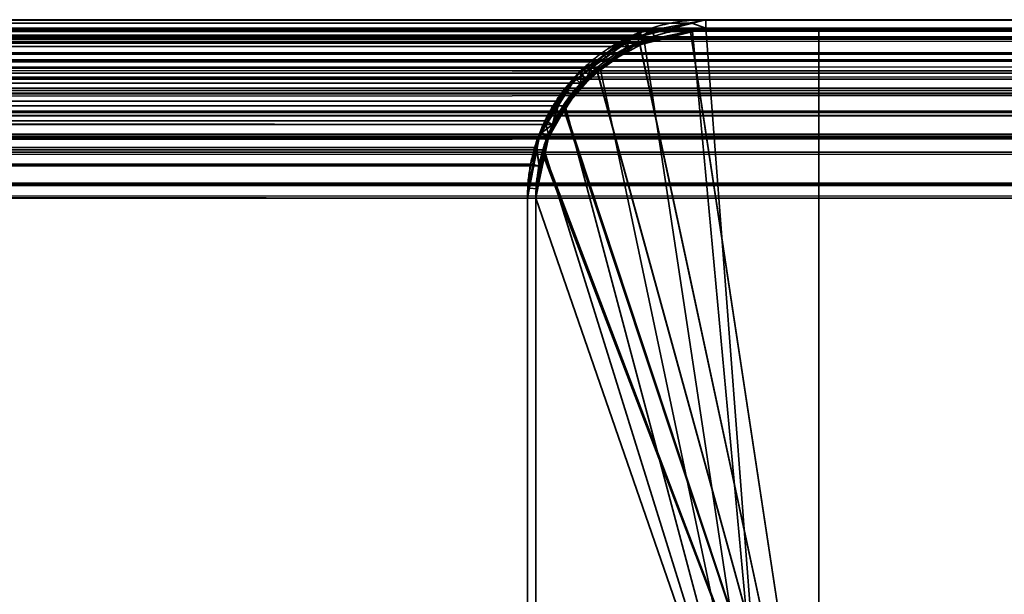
# Model space of a CAD drawing. Header units: millimetres. Extents: x -527 to 5177, y -116 to 161.
# Tile 989 of 1056: x 3412 to 3429, y 151 to 161. Entities that reach past the tile are written whole.
import ezdxf

# ---------------------------------------------------------------- set-up
doc = ezdxf.new("R2010")
doc.units = ezdxf.units.MM
doc.layers.add('151', color=7, linetype='Continuous', true_color=0xffffff)

# ---------------------------------------------------------------- blocks, each defined once
blk = doc.blocks.new('UG_SURFACE_250')
at = {"layer": '151', "color": 7, "linetype": 'Continuous', "lineweight": 35}
for points in [[(2521.45, 161.234, 2073.8), (3478.557, 161.293, 2073.807), (3477.65, 161.45, 2072.9)], [(3477.65, 161.45, 2072.9), (2522.35, 161.45, 2072.9), (2521.45, 161.234, 2073.8)], [(3477.65, 161.45, 2072.9), (3423.65, 161.45, 2018.9), (2576.35, 161.45, 2018.9), (2522.35, 161.45, 2072.9)], [(2576.597, 161.407, 2018.653), (2576.35, 161.45, 2018.9), (3423.65, 161.45, 2018.9)], [(3423.65, 161.45, 2018.9), (3423.406, 161.391, 2018.656), (2576.597, 161.407, 2018.653)], [(2577.408, 161.267, 2017.842), (2576.597, 161.407, 2018.653), (3423.406, 161.391, 2018.656)], [(2577.408, 161.267, 2017.842), (3423.406, 161.391, 2018.656), (3422.514, 161.178, 2017.764)], [(3423.65, 161.3, 2018.9), (3422.552, 161.037, 2017.802), (3422.514, 161.178, 2017.764), (3423.406, 161.391, 2018.656)], [(3423.406, 161.391, 2018.656), (3423.65, 161.45, 2018.9), (3423.65, 161.3, 2018.9)], [(3477.65, 161.3, 2072.9), (3423.65, 161.3, 2018.9), (3423.65, 161.45, 2018.9), (3477.65, 161.45, 2072.9)], [(2520.619, 160.878, 2074.631), (3479.38, 160.863, 2074.63), (3478.708, 161.267, 2073.958)], [(2520.922, 161.108, 2074.328), (2520.619, 160.878, 2074.631), (3478.708, 161.267, 2073.958)], [(2520.922, 161.108, 2074.328), (3478.708, 161.267, 2073.958), (3478.557, 161.293, 2073.807)], [(3478.557, 161.293, 2073.807), (2521.45, 161.234, 2073.8), (2520.922, 161.108, 2074.328)], [(2521.251, 161.037, 2073.998), (2522.35, 161.3, 2072.9), (3477.65, 161.3, 2072.9)], [(3477.65, 161.3, 2072.9), (3478.657, 161.126, 2073.907), (2521.251, 161.037, 2073.998)], [(3477.65, 161.3, 2072.9), (2522.35, 161.3, 2072.9), (2576.35, 161.3, 2018.9), (3423.65, 161.3, 2018.9)], [(3423.65, 161.3, 2018.9), (2576.35, 161.3, 2018.9), (2577.357, 161.126, 2017.893)], [(2577.357, 161.126, 2017.893), (3422.552, 161.037, 2017.802), (3423.65, 161.3, 2018.9)], [(3422.514, 161.178, 2017.764), (2577.489, 161.219, 2017.761), (2577.408, 161.267, 2017.842)], [(2577.489, 161.219, 2017.761), (3422.514, 161.178, 2017.764), (3422.222, 161.108, 2017.472)], [(3422.222, 161.108, 2017.472), (2578.314, 160.723, 2016.936), (2577.489, 161.219, 2017.761)], [(3479.671, 160.517, 2074.921), (2520.99, 160.974, 2074.26), (2521.251, 161.037, 2073.998)], [(3478.657, 161.126, 2073.907), (3478.75, 161.07, 2074), (2521.251, 161.037, 2073.998)], [(2521.251, 161.037, 2073.998), (3478.75, 161.07, 2074), (3479.671, 160.517, 2074.921)], [(2577.357, 161.126, 2017.893), (2577.45, 161.07, 2017.8), (3422.552, 161.037, 2017.802)], [(3422.29, 160.974, 2017.54), (2577.45, 161.07, 2017.8), (2578.371, 160.517, 2016.879)], [(3422.29, 160.974, 2017.54), (3422.552, 161.037, 2017.802), (2577.45, 161.07, 2017.8)], [(3422.222, 161.108, 2017.472), (3421.693, 160.706, 2016.943), (2578.314, 160.723, 2016.936)], [(3421.693, 160.706, 2016.943), (3422.222, 161.108, 2017.472), (3422.29, 160.974, 2017.54), (3421.534, 160.4, 2016.784)], [(3422.552, 161.037, 2017.802), (3422.29, 160.974, 2017.54), (3422.222, 161.108, 2017.472), (3422.514, 161.178, 2017.764)], [(3479.38, 160.863, 2074.63), (2520.619, 160.878, 2074.631), (2520.029, 160.43, 2075.221)], [(2520.029, 160.43, 2075.221), (3479.772, 160.628, 2075.022), (3479.38, 160.863, 2074.63)], [(3479.762, 160.402, 2075.012), (2520.234, 160.4, 2075.016), (2520.99, 160.974, 2074.26)], [(3479.671, 160.517, 2074.921), (3479.762, 160.402, 2075.012), (2520.99, 160.974, 2074.26)], [(2578.371, 160.517, 2016.879), (3421.534, 160.4, 2016.784), (3422.29, 160.974, 2017.54)], [(2578.472, 160.628, 2016.778), (2578.314, 160.723, 2016.936), (3421.693, 160.706, 2016.943)], [(2578.472, 160.628, 2016.778), (3421.693, 160.706, 2016.943), (3421.329, 160.43, 2016.579)], [(3421.534, 160.4, 2016.784), (3421.329, 160.43, 2016.579), (3421.693, 160.706, 2016.943)], [(2520.029, 160.43, 2075.221), (3480.087, 160.232, 2075.337), (3479.772, 160.628, 2075.022)], [(2578.371, 160.517, 2016.879), (2578.462, 160.402, 2016.788), (3421.534, 160.4, 2016.784)], [(3421.329, 160.43, 2016.579), (2578.959, 160.016, 2016.29), (2578.472, 160.628, 2016.778)], [(2520.029, 160.43, 2075.221), (2519.907, 160.249, 2075.343), (3480.087, 160.232, 2075.337)], [(3480.263, 159.773, 2075.514), (2520.14, 160.329, 2075.11), (2520.234, 160.4, 2075.016)], [(2520.234, 160.4, 2075.016), (3479.762, 160.402, 2075.012), (3480.263, 159.773, 2075.514)], [(2578.462, 160.402, 2016.788), (3420.946, 159.599, 2016.196), (3421.44, 160.329, 2016.69)], [(3420.946, 159.599, 2016.196), (2578.462, 160.402, 2016.788), (2578.964, 159.773, 2016.286)], [(3421.44, 160.329, 2016.69), (3421.534, 160.4, 2016.784), (2578.462, 160.402, 2016.788)], [(3421.329, 160.43, 2016.579), (3421.046, 160.011, 2016.296), (2578.959, 160.016, 2016.29)], [(3421.046, 160.011, 2016.296), (3421.329, 160.43, 2016.579), (3421.44, 160.329, 2016.69), (3420.946, 159.599, 2016.196)], [(3421.534, 160.4, 2016.784), (3421.44, 160.329, 2016.69), (3421.329, 160.43, 2016.579)], [(3480.087, 160.232, 2075.337), (2519.907, 160.249, 2075.343), (2519.511, 159.664, 2075.739)], [(2519.511, 159.664, 2075.739), (3480.394, 159.847, 2075.644), (3480.087, 160.232, 2075.337)], [(2519.646, 159.599, 2075.604), (2520.14, 160.329, 2075.11), (3480.263, 159.773, 2075.514)], [(2579.094, 159.847, 2016.156), (2578.959, 160.016, 2016.29), (3421.046, 160.011, 2016.296)], [(2579.094, 159.847, 2016.156), (3421.046, 160.011, 2016.296), (3420.811, 159.664, 2016.061)], [(3420.946, 159.599, 2016.196), (3420.811, 159.664, 2016.061), (3421.046, 160.011, 2016.296)], [(2519.433, 159.428, 2075.817), (3480.567, 159.425, 2075.817), (3480.394, 159.847, 2075.644)], [(2519.511, 159.664, 2075.739), (2519.433, 159.428, 2075.817), (3480.394, 159.847, 2075.644)], [(3420.811, 159.664, 2016.061), (2579.358, 159.202, 2015.892), (2579.094, 159.847, 2016.156)], [(3480.263, 159.773, 2075.514), (2519.577, 159.391, 2075.673), (2519.646, 159.599, 2075.604)], [(3480.263, 159.773, 2075.514), (3480.422, 159.386, 2075.672), (2519.577, 159.391, 2075.673)], [(2578.964, 159.773, 2016.286), (3420.877, 159.391, 2016.127), (3420.946, 159.599, 2016.196)], [(2578.964, 159.773, 2016.286), (2579.122, 159.386, 2016.128), (3420.877, 159.391, 2016.127)], [(3420.811, 159.664, 2016.061), (3420.655, 159.193, 2015.905), (2579.358, 159.202, 2015.892)], [(3420.877, 159.391, 2016.127), (3420.705, 158.871, 2015.955), (3420.655, 159.193, 2015.905), (3420.811, 159.664, 2016.061)], [(3420.811, 159.664, 2016.061), (3420.946, 159.599, 2016.196), (3420.877, 159.391, 2016.127)], [(3480.567, 159.425, 2075.817), (2519.433, 159.428, 2075.817), (2519.258, 158.9, 2075.992)], [(2519.258, 158.9, 2075.992), (3480.69, 159.124, 2075.94), (3480.567, 159.425, 2075.817)], [(2519.405, 158.871, 2075.845), (2519.577, 159.391, 2075.673), (3480.422, 159.386, 2075.672)], [(3480.422, 159.386, 2075.672), (3480.546, 159.085, 2075.795), (2519.405, 158.871, 2075.845)], [(3420.705, 158.871, 2015.955), (3420.877, 159.391, 2016.127), (2579.122, 159.386, 2016.128)], [(3420.705, 158.871, 2015.955), (2579.122, 159.386, 2016.128), (2579.246, 159.085, 2016.005)], [(2519.258, 158.9, 2075.992), (3480.767, 158.544, 2076.017), (3480.69, 159.124, 2075.94)], [(2579.39, 159.124, 2015.86), (2579.358, 159.202, 2015.892), (3420.655, 159.193, 2015.905)], [(2579.39, 159.124, 2015.86), (3420.655, 159.193, 2015.905), (3420.557, 158.9, 2015.808)], [(3420.557, 158.9, 2015.808), (2579.5, 158.3, 2015.75), (2579.39, 159.124, 2015.86)], [(3420.705, 158.871, 2015.955), (3420.557, 158.9, 2015.808), (3420.655, 159.193, 2015.905)], [(3480.546, 159.085, 2075.795), (3480.65, 158.3, 2075.9), (2519.405, 158.871, 2075.845)], [(2579.246, 159.085, 2016.005), (3420.65, 158.3, 2015.9), (3420.705, 158.871, 2015.955)], [(2579.246, 159.085, 2016.005), (2579.35, 158.3, 2015.9), (3420.65, 158.3, 2015.9)], [(2519.258, 158.9, 2075.992), (2519.224, 158.548, 2076.026), (3480.767, 158.544, 2076.017)], [(3480.65, 158.3, 2075.9), (2519.35, 158.3, 2075.9), (2519.405, 158.871, 2075.845)], [(3420.557, 158.9, 2015.808), (3420.5, 158.3, 2015.75), (2579.5, 158.3, 2015.75)], [(3420.5, 158.3, 2015.75), (3420.557, 158.9, 2015.808), (3420.705, 158.871, 2015.955), (3420.65, 158.3, 2015.9)], [(3480.767, 158.544, 2076.017), (2519.224, 158.548, 2076.026), (2519.2, 158.3, 2076.05)], [(2519.2, 158.3, 2076.05), (3480.8, 158.3, 2076.05), (3480.767, 158.544, 2076.017)], [(2519.2, 158.3, 2076.05), (2519.2, 142.45, 2076.05), (3480.8, 142.45, 2076.05), (3480.8, 158.3, 2076.05)], [(3480.65, 158.3, 2075.9), (3480.65, 142.45, 2075.9), (2519.35, 142.45, 2075.9), (2519.35, 158.3, 2075.9)], [(3420.65, 120.3, 2015.9), (3420.65, 158.3, 2015.9), (2579.35, 158.3, 2015.9), (2579.35, 120.3, 2015.9)], [(2579.5, 120.3, 2015.75), (2579.5, 158.3, 2015.75), (3420.5, 158.3, 2015.75), (3420.5, 120.3, 2015.75)], [(3420.65, 158.3, 2015.9), (3420.65, 120.3, 2015.9), (3420.5, 120.3, 2015.75), (3420.5, 158.3, 2015.75)]]:
    blk.add_3dface(points, dxfattribs=at)
blk = doc.blocks.new('UG_SURFACE_251')
at = {"layer": '151', "color": 14, "linetype": 'Continuous', "lineweight": 35}
for points in [[(2574.35, 161.3, 2020.9), (2574.35, 146.3, 2020.9), (3425.65, 146.3, 2020.9), (3425.65, 161.3, 2020.9)], [(3425.65, 161.3, 2020.9), (3423.65, 161.3, 2018.9), (2576.35, 161.3, 2018.9), (2574.35, 161.3, 2020.9)], [(2576.586, 161.259, 2018.665), (2576.35, 161.3, 2018.9), (3423.65, 161.3, 2018.9)], [(3423.65, 161.3, 2018.9), (3423.417, 161.244, 2018.667), (2576.586, 161.259, 2018.665)], [(2577.357, 161.126, 2017.893), (2576.586, 161.259, 2018.665), (3423.417, 161.244, 2018.667)], [(2577.357, 161.126, 2017.893), (3423.417, 161.244, 2018.667), (3422.568, 161.041, 2017.818)], [(3424.8, 146.3, 2020.05), (3422.568, 161.041, 2017.818), (3423.417, 161.244, 2018.667)], [(3424.8, 146.3, 2020.05), (3423.417, 161.244, 2018.667), (3423.65, 161.3, 2018.9)], [(3423.65, 161.3, 2018.9), (3425.65, 161.3, 2020.9), (3425.65, 146.3, 2020.9), (3424.8, 146.3, 2020.05)], [(3422.568, 161.041, 2017.818), (2577.435, 161.08, 2017.816), (2577.357, 161.126, 2017.893)], [(2577.435, 161.08, 2017.816), (3422.568, 161.041, 2017.818), (3422.29, 160.974, 2017.54)], [(3422.29, 160.974, 2017.54), (2578.221, 160.607, 2017.029), (2577.435, 161.08, 2017.816)], [(3421.786, 160.591, 2017.036), (3422.29, 160.974, 2017.54), (3422.568, 161.041, 2017.818), (3424.8, 146.3, 2020.05)], [(3422.29, 160.974, 2017.54), (3421.786, 160.591, 2017.036), (2578.221, 160.607, 2017.029)], [(2578.371, 160.517, 2016.879), (2578.221, 160.607, 2017.029), (3421.786, 160.591, 2017.036)], [(2578.371, 160.517, 2016.879), (3421.786, 160.591, 2017.036), (3421.44, 160.329, 2016.69)], [(3421.44, 160.329, 2016.69), (2578.835, 159.934, 2016.415), (2578.371, 160.517, 2016.879)], [(3421.17, 159.93, 2016.42), (3421.44, 160.329, 2016.69), (3421.786, 160.591, 2017.036), (3424.8, 146.3, 2020.05)], [(3421.44, 160.329, 2016.69), (3421.17, 159.93, 2016.42), (2578.835, 159.934, 2016.415)], [(2578.964, 159.773, 2016.286), (2578.835, 159.934, 2016.415), (3421.17, 159.93, 2016.42)], [(2578.964, 159.773, 2016.286), (3421.17, 159.93, 2016.42), (3420.946, 159.599, 2016.196)], [(3420.797, 159.15, 2016.047), (3420.946, 159.599, 2016.196), (3421.17, 159.93, 2016.42), (3424.8, 146.3, 2020.05)], [(3420.946, 159.599, 2016.196), (2579.215, 159.159, 2016.035), (2578.964, 159.773, 2016.286)], [(3420.946, 159.599, 2016.196), (3420.797, 159.15, 2016.047), (2579.215, 159.159, 2016.035)], [(2579.246, 159.085, 2016.005), (2579.215, 159.159, 2016.035), (3420.797, 159.15, 2016.047)], [(2579.246, 159.085, 2016.005), (3420.797, 159.15, 2016.047), (3420.705, 158.871, 2015.955)], [(3424.8, 146.3, 2020.05), (3420.65, 158.3, 2015.9), (3420.705, 158.871, 2015.955), (3420.797, 159.15, 2016.047)], [(3420.705, 158.871, 2015.955), (2579.35, 158.3, 2015.9), (2579.246, 159.085, 2016.005)], [(3420.705, 158.871, 2015.955), (3420.65, 158.3, 2015.9), (2579.35, 158.3, 2015.9)], [(2579.35, 120.15, 2015.9), (2579.35, 158.3, 2015.9), (3420.65, 158.3, 2015.9), (3420.65, 120.15, 2015.9)], [(3420.65, 120.15, 2015.9), (3420.65, 158.3, 2015.9), (3424.8, 146.3, 2020.05)]]:
    blk.add_3dface(points, dxfattribs=at)
blk = doc.blocks.new('UG_SURFACE_252')
at = {"layer": '151', "color": 14, "linetype": 'Continuous', "lineweight": 35}
for points in [[(2521.493, 161.095, 2073.757), (3478.514, 161.151, 2073.764), (3477.65, 161.3, 2072.9)], [(3477.65, 161.3, 2072.9), (2522.35, 161.3, 2072.9), (2521.493, 161.095, 2073.757)], [(3477.65, 161.3, 2072.9), (3475.65, 161.3, 2070.9), (2524.35, 161.3, 2070.9), (2522.35, 161.3, 2072.9)], [(3475.65, 142.45, 2070.9), (2524.35, 142.45, 2070.9), (2524.35, 161.3, 2070.9), (3475.65, 161.3, 2070.9)], [(2520.702, 160.755, 2074.548), (3479.298, 160.741, 2074.548), (3478.657, 161.126, 2073.907)], [(2520.99, 160.974, 2074.26), (2520.702, 160.755, 2074.548), (3478.657, 161.126, 2073.907)], [(2520.99, 160.974, 2074.26), (3478.657, 161.126, 2073.907), (3478.514, 161.151, 2073.764)], [(3478.514, 161.151, 2073.764), (2521.493, 161.095, 2073.757), (2520.99, 160.974, 2074.26)], [(3479.298, 160.741, 2074.548), (2520.702, 160.755, 2074.548), (2520.14, 160.329, 2075.11)], [(2520.14, 160.329, 2075.11), (3479.671, 160.517, 2074.921), (3479.298, 160.741, 2074.548)], [(2520.14, 160.329, 2075.11), (3479.971, 160.14, 2075.221), (3479.671, 160.517, 2074.921)], [(2520.14, 160.329, 2075.11), (2520.023, 160.156, 2075.227), (3479.971, 160.14, 2075.221)], [(3479.971, 160.14, 2075.221), (2520.023, 160.156, 2075.227), (2519.646, 159.599, 2075.604)], [(2519.646, 159.599, 2075.604), (3480.263, 159.773, 2075.514), (3479.971, 160.14, 2075.221)], [(2519.572, 159.375, 2075.678), (3480.428, 159.371, 2075.678), (3480.263, 159.773, 2075.514)], [(2519.646, 159.599, 2075.604), (2519.572, 159.375, 2075.678), (3480.263, 159.773, 2075.514)], [(3480.428, 159.371, 2075.678), (2519.572, 159.375, 2075.678), (2519.405, 158.871, 2075.845)], [(2519.405, 158.871, 2075.845), (3480.546, 159.085, 2075.795), (3480.428, 159.371, 2075.678)], [(2519.405, 158.871, 2075.845), (3480.619, 158.533, 2075.869), (3480.546, 159.085, 2075.795)], [(2519.405, 158.871, 2075.845), (2519.373, 158.536, 2075.877), (3480.619, 158.533, 2075.869)], [(3480.619, 158.533, 2075.869), (2519.373, 158.536, 2075.877), (2519.35, 158.3, 2075.9)], [(2519.35, 158.3, 2075.9), (3480.65, 158.3, 2075.9), (3480.619, 158.533, 2075.869)], [(2519.35, 158.3, 2075.9), (2519.35, 142.45, 2075.9), (3480.65, 142.45, 2075.9), (3480.65, 158.3, 2075.9)]]:
    blk.add_3dface(points, dxfattribs=at)
blk = doc.blocks.new('UG_SURFACE_253')
at = {"layer": '151', "color": 41, "linetype": 'Continuous', "lineweight": 35}
for points in [[(2524.35, 161.3, 2070.9), (2524.35, 146.3, 2070.9), (3475.65, 146.3, 2070.9), (3475.65, 161.3, 2070.9)], [(3475.65, 161.3, 2070.9), (3425.65, 161.3, 2020.9), (2574.35, 161.3, 2020.9), (2524.35, 161.3, 2070.9)], [(2574.35, 146.3, 2020.9), (2574.35, 161.3, 2020.9), (3425.65, 161.3, 2020.9), (3425.65, 146.3, 2020.9)], [(3425.65, 161.3, 2020.9), (3475.65, 161.3, 2070.9), (3475.65, 146.3, 2070.9), (3425.65, 146.3, 2020.9)]]:
    blk.add_3dface(points, dxfattribs=at)
blk = doc.blocks.new('UG_SURFACE_254')
at = {"layer": '151', "color": 14, "linetype": 'Continuous', "lineweight": 35}
for points in [[(3425.65, 146.3, -5.75), (3422.482, 161.059, -5.75), (3422.502, 161.072, -5.75), (3423.38, 161.246, -5.75)], [(3423.38, 161.246, -5.75), (3422.502, 161.072, -5.75), (3422.488, 161.003, 2017.738)], [(3422.488, 161.003, 2017.738), (3423.379, 161.231, 2018.629), (3423.38, 161.246, -5.75)], [(3423.379, 161.231, 2018.629), (3422.488, 161.003, 2017.738), (3425.65, 146.3, 2020.9)], [(3423.65, 161.3, -5.75), (3423.38, 161.246, -5.75), (3423.379, 161.231, 2018.629)], [(3423.379, 161.231, 2018.629), (3423.65, 161.3, 2018.9), (3423.65, 161.3, -5.75)], [(3425.65, 146.3, 2020.9), (3425.65, 161.3, 2020.9), (3423.65, 161.3, 2018.9), (3423.379, 161.231, 2018.629)], [(3423.38, 161.246, -5.75), (3423.65, 161.3, -5.75), (3425.65, 161.3, -5.75), (3425.65, 146.3, -5.75)], [(3425.65, 161.3, 2020.9), (3425.65, 161.3, -5.75), (3423.65, 161.3, -5.75), (3423.65, 161.3, 2018.9)], [(3425.65, 161.3, 2020.9), (3425.65, 146.3, 2020.9), (3425.65, 146.3, -5.75), (3425.65, 161.3, -5.75)], [(3422.482, 161.059, -5.75), (3421.729, 160.555, -5.75), (3421.737, 160.521, 2016.987)], [(3421.729, 160.555, -5.75), (3422.482, 161.059, -5.75), (3425.65, 146.3, -5.75)], [(3421.737, 160.521, 2016.987), (3422.211, 160.933, 2017.461), (3422.482, 161.059, -5.75)], [(3422.211, 160.933, 2017.461), (3422.488, 161.003, 2017.738), (3422.482, 161.059, -5.75)], [(3422.502, 161.072, -5.75), (3422.482, 161.059, -5.75), (3422.488, 161.003, 2017.738)], [(3425.65, 146.3, 2020.9), (3422.488, 161.003, 2017.738), (3422.211, 160.933, 2017.461), (3421.737, 160.521, 2016.987)], [(3421.729, 160.555, -5.75), (3421.529, 160.421, -5.75), (3421.136, 159.882, 2016.386)], [(3421.136, 159.882, 2016.386), (3421.248, 160.097, 2016.498), (3421.729, 160.555, -5.75)], [(3421.737, 160.521, 2016.987), (3421.248, 160.097, 2016.498), (3421.136, 159.882, 2016.386), (3425.65, 146.3, 2020.9)], [(3421.162, 159.873, -5.75), (3421.529, 160.421, -5.75), (3421.729, 160.555, -5.75), (3425.65, 146.3, -5.75)], [(3421.248, 160.097, 2016.498), (3421.737, 160.521, 2016.987), (3421.729, 160.555, -5.75)], [(3421.529, 160.421, -5.75), (3421.162, 159.873, -5.75), (3421.136, 159.882, 2016.386)], [(3425.65, 146.3, 2020.9), (3421.136, 159.882, 2016.386), (3420.799, 159.232, 2016.048), (3420.774, 159.077, 2016.024)], [(3420.799, 159.232, 2016.048), (3421.136, 159.882, 2016.386), (3421.162, 159.873, -5.75)], [(3420.799, 159.232, 2016.048), (3421.162, 159.873, -5.75), (3420.878, 159.448, -5.75)], [(3420.804, 159.073, -5.75), (3420.878, 159.448, -5.75), (3421.162, 159.873, -5.75), (3425.65, 146.3, -5.75)], [(3420.878, 159.448, -5.75), (3420.804, 159.073, -5.75), (3420.774, 159.077, 2016.024)], [(3420.774, 159.077, 2016.024), (3420.799, 159.232, 2016.048), (3420.878, 159.448, -5.75)], [(3420.65, 158.3, 2015.9), (3420.774, 159.077, 2016.024), (3420.804, 159.073, -5.75)], [(3420.774, 159.077, 2016.024), (3420.65, 158.3, 2015.9), (3424.8, 146.3, 2020.05), (3425.65, 146.3, 2020.9)], [(3420.804, 159.073, -5.75), (3420.65, 158.3, -5.75), (3420.65, 158.3, 2015.9)], [(3425.65, 146.3, -5.75), (3424.8, 146.3, -5.75), (3420.65, 158.3, -5.75), (3420.804, 159.073, -5.75)], [(3420.65, 120.15, 2015.9), (3420.65, 158.3, 2015.9), (3420.65, 158.3, -5.75), (3420.65, 120.15, -5.75)], [(3420.65, 120.15, -5.75), (3420.65, 158.3, -5.75), (3424.8, 146.3, -5.75)], [(3424.8, 146.3, 2020.05), (3420.65, 158.3, 2015.9), (3420.65, 120.15, 2015.9)]]:
    blk.add_3dface(points, dxfattribs=at)
blk = doc.blocks.new('UG_SURFACE_255')
at = {"layer": '151', "color": 7, "linetype": 'Continuous', "lineweight": 35}
for points in [[(3422.552, 161.037, 2017.802), (3423.65, 161.3, 2018.9), (3423.65, 161.45, 2018.9), (3422.5, 161.156, 2017.75)], [(3423.65, 161.45, -5.75), (3422.704, 161.263, -5.75), (3422.5, 161.156, 2017.75)], [(3422.5, 161.156, 2017.75), (3423.65, 161.45, 2018.9), (3423.65, 161.45, -5.75)], [(3423.65, 161.3, -5.75), (3422.751, 161.114, -5.75), (3422.704, 161.263, -5.75), (3423.65, 161.45, -5.75)], [(3477.65, 161.45, 2072.9), (3477.65, 161.45, -5.75), (3423.65, 161.45, -5.75), (3423.65, 161.45, 2018.9)], [(3423.65, 161.45, -5.75), (3477.65, 161.45, -5.75), (3477.65, 161.3, -5.75), (3423.65, 161.3, -5.75)], [(3477.65, 161.45, 2072.9), (3423.65, 161.45, 2018.9), (3423.65, 161.3, 2018.9), (3477.65, 161.3, 2072.9)], [(3422.492, 161.221, -5.75), (3422.451, 161.213, -5.75), (3421.449, 160.466, 2016.699)], [(3421.449, 160.466, 2016.699), (3422.139, 161.064, 2017.39), (3422.492, 161.221, -5.75)], [(3422.451, 161.213, -5.75), (3421.864, 160.822, -5.75), (3421.449, 160.466, 2016.699)], [(3422.47, 161.055, -5.75), (3421.948, 160.704, -5.75), (3421.864, 160.822, -5.75), (3422.451, 161.213, -5.75)], [(3422.139, 161.064, 2017.39), (3422.5, 161.156, 2017.75), (3422.492, 161.221, -5.75)], [(3422.549, 161.072, -5.75), (3422.47, 161.055, -5.75), (3422.451, 161.213, -5.75), (3422.492, 161.221, -5.75)], [(3422.492, 161.221, -5.75), (3422.704, 161.263, -5.75), (3422.751, 161.114, -5.75), (3422.549, 161.072, -5.75)], [(3422.704, 161.263, -5.75), (3422.492, 161.221, -5.75), (3422.5, 161.156, 2017.75)], [(3422.751, 161.114, -5.75), (3423.65, 161.3, 2018.9), (3422.552, 161.037, 2017.802)], [(3422.751, 161.114, -5.75), (3423.65, 161.3, -5.75), (3423.65, 161.3, 2018.9)], [(3477.65, 161.3, 2072.9), (3423.65, 161.3, 2018.9), (3423.65, 161.3, -5.75), (3477.65, 161.3, -5.75)], [(3421.536, 160.402, 2016.786), (3422.29, 160.974, 2017.54), (3422.139, 161.064, 2017.39), (3421.449, 160.466, 2016.699)], [(3421.948, 160.704, -5.75), (3422.47, 161.055, -5.75), (3422.552, 161.037, 2017.802)], [(3421.948, 160.704, -5.75), (3422.552, 161.037, 2017.802), (3422.29, 160.974, 2017.54)], [(3422.5, 161.156, 2017.75), (3422.139, 161.064, 2017.39), (3422.29, 160.974, 2017.54), (3422.552, 161.037, 2017.802)], [(3422.47, 161.055, -5.75), (3422.549, 161.072, -5.75), (3422.552, 161.037, 2017.802)], [(3422.552, 161.037, 2017.802), (3422.549, 161.072, -5.75), (3422.751, 161.114, -5.75)], [(3422.29, 160.974, 2017.54), (3421.529, 160.421, -5.75), (3421.948, 160.704, -5.75)], [(3422.29, 160.974, 2017.54), (3421.536, 160.402, 2016.786), (3421.529, 160.421, -5.75)], [(3421.423, 160.527, -5.75), (3421.864, 160.822, -5.75), (3421.948, 160.704, -5.75), (3421.529, 160.421, -5.75)], [(3421.864, 160.822, -5.75), (3421.423, 160.527, -5.75), (3421.449, 160.466, 2016.699)], [(3421.423, 160.527, -5.75), (3421.199, 160.185, -5.75), (3420.74, 159.44, 2015.99)], [(3420.74, 159.44, 2015.99), (3421.128, 160.187, 2016.378), (3421.423, 160.527, -5.75)], [(3421.128, 160.187, 2016.378), (3421.449, 160.466, 2016.699), (3421.423, 160.527, -5.75)], [(3421.529, 160.421, -5.75), (3421.316, 160.095, -5.75), (3421.199, 160.185, -5.75), (3421.423, 160.527, -5.75)], [(3420.946, 159.599, 2016.196), (3421.44, 160.329, 2016.69), (3421.449, 160.466, 2016.699), (3421.128, 160.187, 2016.378)], [(3421.316, 160.095, -5.75), (3421.529, 160.421, -5.75), (3421.536, 160.402, 2016.786)], [(3421.316, 160.095, -5.75), (3421.536, 160.402, 2016.786), (3421.44, 160.329, 2016.69)], [(3421.449, 160.466, 2016.699), (3421.44, 160.329, 2016.69), (3421.536, 160.402, 2016.786)], [(3420.723, 159.458, -5.75), (3421.199, 160.185, -5.75), (3421.316, 160.095, -5.75), (3420.864, 159.402, -5.75)], [(3421.199, 160.185, -5.75), (3420.723, 159.458, -5.75), (3420.74, 159.44, 2015.99)], [(3421.128, 160.187, 2016.378), (3420.74, 159.44, 2015.99), (3420.946, 159.599, 2016.196)], [(3421.44, 160.329, 2016.69), (3420.864, 159.402, -5.75), (3421.316, 160.095, -5.75)], [(3421.44, 160.329, 2016.69), (3420.946, 159.599, 2016.196), (3420.864, 159.402, -5.75)], [(3420.877, 159.393, 2016.128), (3420.946, 159.599, 2016.196), (3420.74, 159.44, 2015.99)], [(3420.946, 159.599, 2016.196), (3420.877, 159.393, 2016.128), (3420.864, 159.402, -5.75)], [(3420.723, 159.458, -5.75), (3420.717, 159.45, -5.75), (3420.5, 158.3, 2015.75)], [(3420.5, 158.3, 2015.75), (3420.656, 159.279, 2015.906), (3420.723, 159.458, -5.75)], [(3420.5, 158.3, 2015.75), (3420.717, 159.45, -5.75), (3420.704, 159.379, -5.75)], [(3420.704, 159.379, -5.75), (3420.532, 158.472, -5.75), (3420.5, 158.3, 2015.75)], [(3420.847, 159.327, -5.75), (3420.681, 158.463, -5.75), (3420.532, 158.472, -5.75), (3420.704, 159.379, -5.75)], [(3420.656, 159.279, 2015.906), (3420.74, 159.44, 2015.99), (3420.723, 159.458, -5.75)], [(3420.74, 159.44, 2015.99), (3420.656, 159.279, 2015.906), (3420.705, 158.871, 2015.955), (3420.877, 159.393, 2016.128)], [(3420.877, 159.393, 2016.128), (3420.681, 158.463, -5.75), (3420.847, 159.327, -5.75)], [(3420.681, 158.463, -5.75), (3420.877, 159.393, 2016.128), (3420.705, 158.871, 2015.955)], [(3420.86, 159.396, -5.75), (3420.847, 159.327, -5.75), (3420.704, 159.379, -5.75), (3420.717, 159.45, -5.75)], [(3420.86, 159.396, -5.75), (3420.717, 159.45, -5.75), (3420.723, 159.458, -5.75)], [(3420.864, 159.402, -5.75), (3420.86, 159.396, -5.75), (3420.723, 159.458, -5.75)], [(3420.847, 159.327, -5.75), (3420.86, 159.396, -5.75), (3420.877, 159.393, 2016.128)], [(3420.86, 159.396, -5.75), (3420.864, 159.402, -5.75), (3420.877, 159.393, 2016.128)], [(3420.65, 158.3, 2015.9), (3420.705, 158.871, 2015.955), (3420.656, 159.279, 2015.906), (3420.5, 158.3, 2015.75)], [(3420.705, 158.871, 2015.955), (3420.65, 158.3, -5.75), (3420.681, 158.463, -5.75)], [(3420.705, 158.871, 2015.955), (3420.65, 158.3, 2015.9), (3420.65, 158.3, -5.75)], [(3420.681, 158.463, -5.75), (3420.65, 158.3, -5.75), (3420.5, 158.3, -5.75), (3420.532, 158.472, -5.75)], [(3420.532, 158.472, -5.75), (3420.5, 158.3, -5.75), (3420.5, 158.3, 2015.75)], [(3420.5, 158.3, 2015.75), (3420.5, 120.3, 2015.75), (3420.65, 120.3, 2015.9), (3420.65, 158.3, 2015.9)], [(3420.5, 120.3, -5.75), (3420.5, 158.3, -5.75), (3420.65, 158.3, -5.75), (3420.65, 120.3, -5.75)], [(3420.5, 120.3, 2015.75), (3420.5, 158.3, 2015.75), (3420.5, 158.3, -5.75), (3420.5, 120.3, -5.75)], [(3420.65, 120.3, -5.75), (3420.65, 158.3, -5.75), (3420.65, 158.3, 2015.9), (3420.65, 120.3, 2015.9)]]:
    blk.add_3dface(points, dxfattribs=at)
blk = doc.blocks.new('UG_SURFACE_256')
at = {"layer": '151', "color": 41, "linetype": 'Continuous', "lineweight": 35}
for points in [[(3425.65, 146.3, 2020.9), (3425.65, 161.3, 2020.9), (3425.65, 161.3, -5.75), (3425.65, 146.3, -5.75)], [(3475.65, 161.3, 2070.9), (3475.65, 161.3, -5.75), (3425.65, 161.3, -5.75), (3425.65, 161.3, 2020.9)], [(3475.65, 146.3, -5.75), (3425.65, 146.3, -5.75), (3425.65, 161.3, -5.75), (3475.65, 161.3, -5.75)], [(3425.65, 146.3, 2020.9), (3475.65, 146.3, 2070.9), (3475.65, 161.3, 2070.9), (3425.65, 161.3, 2020.9)]]:
    blk.add_3dface(points, dxfattribs=at)

msp = doc.modelspace()

# ---------------------------------------------------------------- linework, layer by layer
at = {"layer": '151', "color": 251, "linetype": 'Continuous', "lineweight": -3, "true_color": 0x636466}
for p, q in [((2522.35, 161.45, 2072.9), (3477.65, 161.45, 2072.9)), ((2576.35, 161.45, 2018.9), (3423.65, 161.45, 2018.9)), ((3423.65, 161.45, 2018.9), (3423.65, 161.45, -5.75)), ((3423.65, 161.45, 2018.9), (3477.65, 161.45, 2072.9)), ((3477.65, 161.45, -5.75), (3423.65, 161.45, -5.75)), ((3477.65, 161.45, 2072.9), (3423.65, 161.45, 2018.9)), ((2522.35, 161.3, 2072.9), (3477.65, 161.3, 2072.9)), ((2524.35, 161.3, 2070.9), (3475.65, 161.3, 2070.9)), ((2524.35, 161.3, 2070.9), (3475.65, 161.3, 2070.9)), ((2574.35, 161.3, 2020.9), (3425.65, 161.3, 2020.9)), ((2574.35, 161.3, 2020.9), (3425.65, 161.3, 2020.9)), ((2576.35, 161.3, 2018.9), (3423.65, 161.3, 2018.9)), ((2576.35, 161.3, 2018.9), (3423.65, 161.3, 2018.9)), ((3423.65, 161.3, -5.75), (3425.65, 161.3, -5.75)), ((3477.65, 161.3, 2072.9), (3423.65, 161.3, 2018.9)), ((3423.65, 161.3, 2018.9), (3423.65, 161.3, -5.75)), ((3423.65, 161.3, 2018.9), (3423.65, 161.3, -5.75)), ((3477.65, 161.3, -5.75), (3423.65, 161.3, -5.75)), ((3423.65, 161.3, 2018.9), (3477.65, 161.3, 2072.9)), ((3425.65, 161.3, 2020.9), (3423.65, 161.3, 2018.9)), ((3423.65, 161.3, 2018.9), (3425.65, 161.3, 2020.9)), ((3425.65, 146.3, 2020.9), (3425.65, 161.3, 2020.9)), ((3425.65, 146.3, 2020.9), (3425.65, 161.3, 2020.9)), ((3425.65, 161.3, 2020.9), (3425.65, 161.3, -5.75)), ((3425.65, 146.3, -5.75), (3425.65, 161.3, -5.75)), ((3425.65, 161.3, -5.75), (3475.65, 161.3, -5.75)), ((3425.65, 161.3, 2020.9), (3425.65, 161.3, -5.75)), ((3475.65, 161.3, 2070.9), (3425.65, 161.3, 2020.9)), ((3425.65, 161.3, 2020.9), (3425.65, 146.3, 2020.9)), ((3425.65, 161.3, -5.75), (3425.65, 146.3, -5.75)), ((3425.65, 161.3, 2020.9), (3475.65, 161.3, 2070.9)), ((3425.65, 161.3, 2020.9), (3425.65, 146.3, 2020.9)), ((2519.2, 158.3, 2076.05), (3480.8, 158.3, 2076.05)), ((2519.35, 158.3, 2075.9), (3480.65, 158.3, 2075.9)), ((2519.35, 158.3, 2075.9), (3480.65, 158.3, 2075.9)), ((2579.35, 158.3, 2015.9), (3420.65, 158.3, 2015.9)), ((2579.5, 158.3, 2015.75), (3420.5, 158.3, 2015.75)), ((3420.5, 158.3, 2015.75), (3420.5, 120.3, 2015.75)), ((3420.5, 158.3, 2015.75), (3420.5, 120.3, 2015.75)), ((3420.5, 158.3, 2015.75), (3420.5, 158.3, -5.75)), ((3420.5, 120.3, -5.75), (3420.5, 158.3, -5.75)), ((3420.65, 120.3, -5.75), (3420.65, 158.3, -5.75)), ((3420.65, 158.3, 2015.9), (3420.65, 158.3, -5.75)), ((3420.65, 158.3, 2015.9), (3420.65, 120.3, 2015.9)), ((3420.65, 158.3, 2015.9), (3420.65, 120.15, 2015.9)), ((3420.65, 158.3, 2015.9), (3420.65, 120.15, 2015.9)), ((3420.65, 158.3, -5.75), (3420.65, 120.15, -5.75)), ((3420.65, 158.3, 2015.9), (3420.65, 120.3, 2015.9))]:
    msp.add_line(p, q, dxfattribs=at)
msp.add_arc((3423.65, 158.3, -5.75), 3, 90, 180, dxfattribs=at)
for points, knots in [([(3423.65, 161.45, 2018.9), (3422.937, 161.45, 2018.187), (3422.228, 161.221, 2017.478), (3421.318, 160.454, 2016.568), (3421.041, 160.124, 2016.291), (3420.627, 159.299, 2015.877), (3420.5, 158.808, 2015.75), (3420.5, 158.3, 2015.75)], [0, 0, 0, 0, 0.5, 0.5, 0.75, 0.75, 1, 1, 1, 1]), ([(3423.65, 161.3, 2018.9), (3422.971, 161.3, 2018.221), (3422.296, 161.082, 2017.546), (3421.429, 160.352, 2016.679), (3421.165, 160.037, 2016.415), (3420.771, 159.251, 2016.021), (3420.65, 158.784, 2015.9), (3420.65, 158.3, 2015.9)], [0, 0, 0, 0, 0.5, 0.5, 0.75, 0.75, 1, 1, 1, 1]), ([(3420.65, 158.3, 2015.9), (3420.65, 158.775, 2015.9), (3420.769, 159.247, 2016.019), (3421.163, 160.035, 2016.413), (3421.427, 160.35, 2016.677), (3422.295, 161.081, 2017.545), (3422.971, 161.3, 2018.221), (3423.65, 161.3, 2018.9)], [0, 0, 0, 0, 0.25, 0.25, 0.5, 0.5, 1, 1, 1, 1]), ([(3423.65, 161.3, -5.75), (3422.862, 161.3, -5.75), (3422.084, 160.977, -5.75), (3420.973, 159.866, -5.75), (3420.65, 159.088, -5.75), (3420.65, 158.3, -5.75)], [0, 0, 0, 0, 0.5, 0.5, 1, 1, 1, 1]), ([(3423.65, 161.3, 2018.9), (3422.971, 161.3, 2018.221), (3422.296, 161.082, 2017.546), (3421.429, 160.352, 2016.679), (3421.165, 160.037, 2016.415), (3420.771, 159.251, 2016.021), (3420.65, 158.784, 2015.9), (3420.65, 158.3, 2015.9)], [0, 0, 0, 0, 0.5, 0.5, 0.75, 0.75, 1, 1, 1, 1])]:
    msp.add_open_spline(points, degree=3, knots=knots, dxfattribs=at)
for points in [[(3423.65, 161.45, -5.75), (3420.5, 161.45, -5.75), (3420.5, 158.3, -5.75)], [(3420.5, 158.3, 2015.75), (3420.5, 161.45, 2015.75), (3423.65, 161.45, 2018.9)], [(3420.65, 158.3, 2015.9), (3420.65, 161.3, 2015.9), (3423.65, 161.3, 2018.9)]]:
    msp.add_rational_spline(points, [1, 0.707106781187, 1], degree=2, dxfattribs=at)
for points, degree in [([(3423.65, 161.3, -5.75), (3423.65, 161.45, -5.75)], 1), ([(2522.35, 161.3, 2072.9), (2840.783, 161.3, 2072.9), (3159.217, 161.3, 2072.9), (3477.65, 161.3, 2072.9)], 3), ([(2579.35, 158.3, 2015.9), (2859.783, 158.3, 2015.9), (3140.217, 158.3, 2015.9), (3420.65, 158.3, 2015.9)], 3), ([(3420.5, 158.3, -5.75), (3420.65, 158.3, -5.75)], 1), ([(3420.65, 158.3, 2015.9), (3420.65, 158.3, 1342.017), (3420.65, 158.3, 668.133), (3420.65, 158.3, -5.75)], 3)]:
    msp.add_open_spline(points, degree=degree, dxfattribs=at)

# ---------------------------------------------------------------- block references
for name in ['UG_SURFACE_250', 'UG_SURFACE_255', 'UG_SURFACE_252', 'UG_SURFACE_253', 'UG_SURFACE_251', 'UG_SURFACE_254', 'UG_SURFACE_256']:
    msp.add_blockref(name, (0, 0), dxfattribs=at)

doc.saveas('drawing.dxf')
